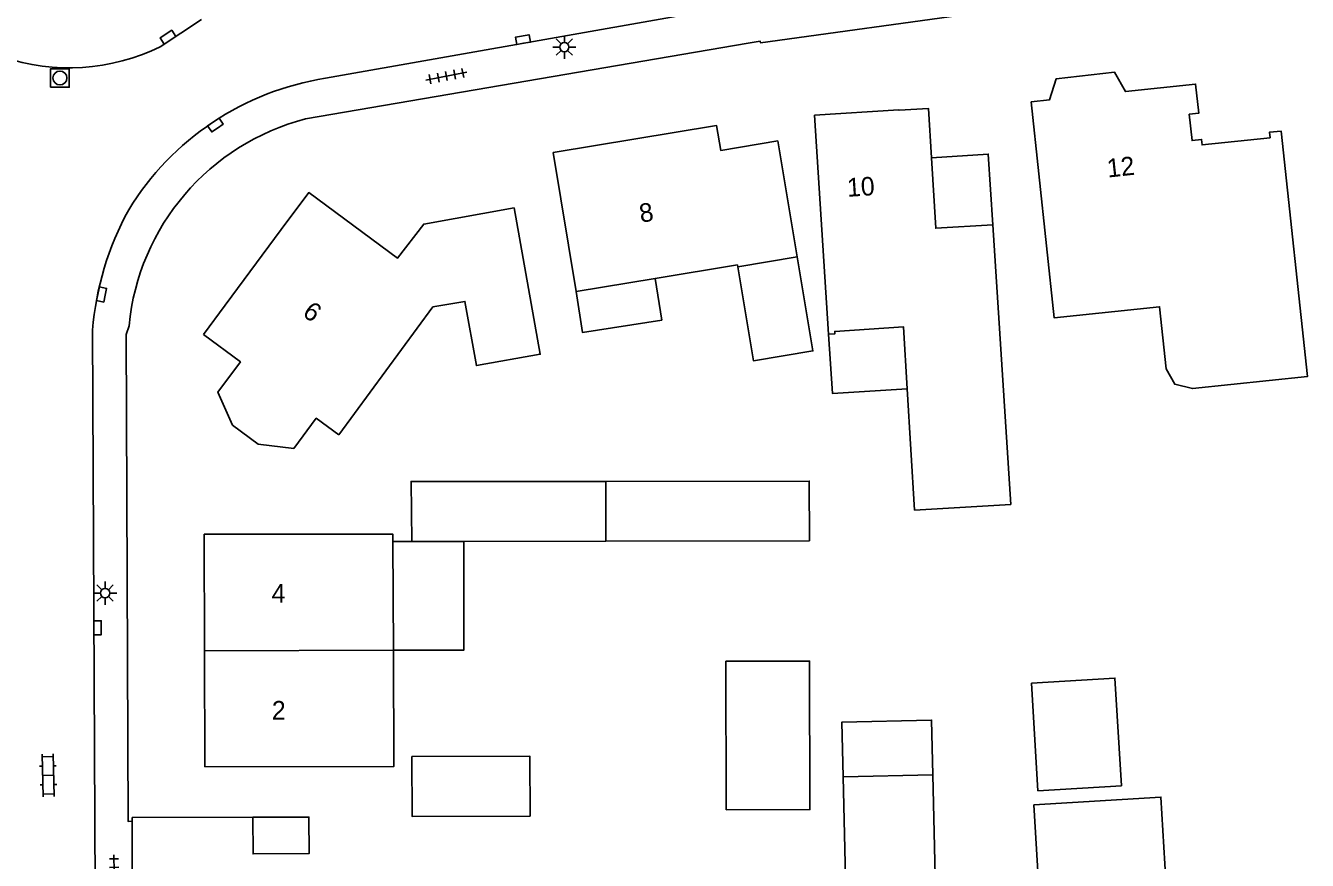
# Model space of a CAD drawing. Extents: x 137999 to 141000, y 397500 to 400501.
# Drawn here: x 138189.6 to 138258.6, y 400247 to 400291.9 of the extents above; entities that cross this region are included whole.
import ezdxf

# ---------------------------------------------------------------- set-up
doc = ezdxf.new("R2010")
doc.units = 0
for name, color, linetype in [('gg-afsc-muur', 7, 'Continuous'), ('gg-anno-huisnummerreeks BGT', 7, 'Continuous'), ('gg-bbg-bijgebouw', 7, 'Continuous'), ('gg-bbg-gedigitaliseerde bebouwing', 7, 'Continuous'), ('gg-bbg-gedigitaliseerde bijgebouw', 7, 'Continuous'), ('gg-bbg-hoofdgebouw', 7, 'Continuous'), ('gg-bbg-luifel en loopbrug', 7, 'Continuous'), ('gg-bbg-tussenscheiding', 7, 'Continuous'), ('gg-knt-verharding', 7, 'Continuous'), ('gt-symb-klinker verharding', 7, 'Continuous'), ('gt-symb-kolk', 7, 'Continuous'), ('gt-symb-lichtmast', 7, 'Continuous'), ('gt-symb-rioolschacht', 7, 'Continuous'), ('gt-symb-tegel verharding', 7, 'Continuous')]:
    doc.layers.add(name, color=color, linetype=linetype)

# ---------------------------------------------------------------- blocks, each defined once
blk = doc.blocks.new('gt0-TEG1')
at = {"layer": 'gt-symb-tegel verharding'}
for p, q in [((-1.125, 0), (1.125, 0)), ((-0.9, -0.25), (-0.9, 0.25)), ((-0.45, -0.25), (-0.45, 0.25)), ((0, -0.25), (0, 0.25)), ((0.45, -0.25), (0.45, 0.25)), ((0.9, -0.25), (0.9, 0.25))]:
    blk.add_line(p, q, dxfattribs=at)
blk = doc.blocks.new('gt0-LMAST')
at = {"layer": 'gt-symb-lichtmast'}
for p, q in [((-0.182, 0.173), (-0.447, 0.438)), ((-0.005, 0.246), (-0.005, 0.621)), ((0.172, 0.173), (0.437, 0.438)), ((-0.255, -0.004), (-0.63, -0.004)), ((-0.182, -0.181), (-0.447, -0.446)), ((-0.005, -0.254), (-0.005, -0.629)), ((0.437, -0.446), (0.172, -0.181)), ((0.245, -0.004), (0.62, -0.004))]:
    blk.add_line(p, q, dxfattribs=at)
blk.add_circle((-0.005, -0.004), 0.25, dxfattribs=at)
blk = doc.blocks.new('gt0-KOLK')
at = {"layer": 'gt-symb-kolk'}
blk.add_lwpolyline([(0, 0), (0.375, 0), (0.375, 0.4), (-0.375, 0.4), (-0.375, 0), (0, 0)], dxfattribs=at)
blk = doc.blocks.new('gt0-KL1')
at = {"layer": 'gt-symb-klinker verharding'}
for p, q in [((-1.15, 0.3), (1.15, 0.3)), ((-1, -0.3), (-1, 0.3)), ((-0.5, 0.3), (-0.5, 0.45)), ((0, -0.3), (0, 0.3)), ((0.5, 0.3), (0.5, 0.45)), ((1, -0.3), (1, 0.3)), ((-1.15, -0.3), (1.15, -0.3)), ((-0.5, -0.45), (-0.5, -0.3)), ((0.5, -0.45), (0.5, -0.3))]:
    blk.add_line(p, q, dxfattribs=at)
blk = doc.blocks.new('gt0-RS')
at = {"layer": 'gt-symb-rioolschacht'}
blk.add_lwpolyline([(-0.5, -0.5), (0.5, -0.5), (0.5, 0.5), (-0.5, 0.5)], close=True, dxfattribs=at)
blk.add_circle((0, 0), 0.375, dxfattribs=at)

msp = doc.modelspace()

# ---------------------------------------------------------------- linework, layer by layer
at = {"layer": 'gg-afsc-muur'}
for p, q in [((138195.348, 400249.31), (138201.84, 400249.32)), ((138195.348, 400249.111), (138195.348, 400249.31)), ((138195.352, 400240.77), (138195.348, 400249.111))]:
    msp.add_line(p, q, dxfattribs=at)
at = {"layer": 'gg-bbg-bijgebouw'}
msp.add_lwpolyline([(138201.84, 400249.32), (138201.85, 400247.35), (138204.87, 400247.37), (138204.86, 400249.33), (138201.84, 400249.32)], dxfattribs=at)
at = {"layer": 'gg-bbg-gedigitaliseerde bebouwing'}
for p, q in [((138230.1, 400285.73), (138231.137, 400279.496)), ((138219.236, 400277.63), (138218.01, 400285.11)), ((138231.137, 400279.496), (138227.938, 400278.945)), ((138223.489, 400278.327), (138219.236, 400277.63)), ((138209.382, 400264.158), (138209.405, 400258.31))]:
    msp.add_line(p, q, dxfattribs=at)
for points in [[(138206.463, 400269.905), (138211.531, 400276.803), (138213.255, 400277.088), (138213.873, 400273.633), (138217.308, 400274.247), (138215.9, 400282.12)], [(138227.938, 400278.945), (138227.92, 400279.053), (138223.489, 400278.327)], [(138199.23, 400264.56), (138209.38, 400264.56), (138209.382, 400264.158)], [(138209.405, 400258.31), (138209.43, 400252.06), (138199.26, 400252.04)]]:
    msp.add_lwpolyline(points, dxfattribs=at)
at = {"layer": 'gg-bbg-gedigitaliseerde bijgebouw'}
for p, q in [((138220.841, 400267.4), (138220.841, 400264.181)), ((138213.193, 400264.166), (138210.39, 400264.16)), ((138220.841, 400264.181), (138213.193, 400264.166))]:
    msp.add_line(p, q, dxfattribs=at)
for points in [[(138210.39, 400264.16), (138210.36, 400267.4), (138220.841, 400267.4)], [(138243.748, 400256.544), (138248.24, 400256.812), (138248.586, 400251.023), (138244.094, 400250.754), (138243.748, 400256.544)], [(138233.607, 400251.491), (138233.536, 400254.437), (138238.368, 400254.553), (138238.439, 400251.607)], [(138216.76, 400249.39), (138216.74, 400252.62), (138210.4, 400252.59), (138210.42, 400249.36), (138216.76, 400249.39)], [(138238.439, 400251.607), (138238.626, 400243.843), (138233.794, 400243.727), (138233.607, 400251.491)], [(138243.876, 400250), (138250.715, 400250.409), (138251.733, 400233.367), (138244.894, 400232.959), (138243.876, 400250)]]:
    msp.add_lwpolyline(points, dxfattribs=at)
at = {"layer": 'gg-bbg-hoofdgebouw'}
for p, q in [((138232.83, 400275.323), (138232.071, 400287.116)), ((138200.345, 400276.879), (138203.372, 400280.959)), ((138199.18, 400275.31), (138200.345, 400276.879)), ((138199.245, 400258.288), (138199.23, 400264.56)), ((138199.26, 400252.04), (138199.245, 400258.288))]:
    msp.add_line(p, q, dxfattribs=at)
for points in [[(138243.732, 400287.838), (138244.717, 400287.942), (138245.076, 400289.078), (138248.221, 400289.428), (138248.806, 400288.388), (138252.58, 400288.788), (138252.757, 400287.223), (138252.235, 400287.168), (138252.392, 400285.749), (138252.898, 400285.809), (138252.933, 400285.512), (138256.59, 400285.897), (138256.56, 400286.205), (138257.18, 400286.262), (138258.595, 400273.04), (138252.408, 400272.399), (138251.459, 400272.627), (138251.001, 400273.458), (138250.641, 400276.804), (138244.97, 400276.206), (138243.732, 400287.838)], [(138232.071, 400287.116), (138236.615, 400287.402), (138236.624, 400287.38), (138238.205, 400287.472), (138238.367, 400284.825)], [(138218.01, 400285.11), (138226.8, 400286.55), (138227.02, 400285.22), (138230.1, 400285.73)], [(138238.367, 400284.825), (138238.599, 400281.032), (138241.666, 400281.219)], [(138203.372, 400280.959), (138204.85, 400282.95), (138209.63, 400279.42), (138211.04, 400281.25), (138215.9, 400282.12)], [(138241.666, 400281.219), (138242.628, 400266.165), (138237.46, 400265.855), (138237.065, 400272.393)], [(138237.065, 400272.393), (138236.864, 400275.716), (138233.163, 400275.475), (138233.166, 400275.347), (138232.83, 400275.323)], [(138199.18, 400275.31), (138201.171, 400273.832), (138199.962, 400272.202), (138200.739, 400270.43), (138202.128, 400269.399), (138204.041, 400269.174), (138205.251, 400270.805), (138206.463, 400269.905)]]:
    msp.add_lwpolyline(points, dxfattribs=at)
at = {"layer": 'gg-bbg-luifel en loopbrug'}
msp.add_line((138210.39, 400264.16), (138209.382, 400264.158), dxfattribs=at)
for points in [[(138241.666, 400281.219), (138241.421, 400285.022), (138238.367, 400284.825)], [(138227.938, 400278.945), (138228.778, 400273.896), (138231.98, 400274.428), (138231.137, 400279.496)], [(138223.489, 400278.327), (138223.844, 400276.083), (138219.587, 400275.41), (138219.236, 400277.63)], [(138232.83, 400275.323), (138233.035, 400272.134), (138237.065, 400272.393)], [(138220.841, 400267.4), (138231.786, 400267.423), (138231.793, 400264.203), (138220.841, 400264.181)], [(138209.405, 400258.31), (138213.205, 400258.318), (138213.193, 400264.166)], [(138227.32, 400249.723), (138231.82, 400249.733), (138231.804, 400257.733), (138227.304, 400257.723), (138227.32, 400249.723)]]:
    msp.add_lwpolyline(points, dxfattribs=at)
at = {"layer": 'gg-bbg-tussenscheiding'}
for p, q in [((138199.245, 400258.288), (138209.405, 400258.31)), ((138233.607, 400251.491), (138238.439, 400251.607))]:
    msp.add_line(p, q, dxfattribs=at)
at = {"layer": 'gg-knt-verharding'}
for p, q in [((138205.756, 400289.099), (138240.822, 400295.306)), ((138196.858, 400290.799), (138199.07, 400292.27)), ((138204.68, 400286.91), (138228.507, 400290.987)), ((138193.49, 400215.078), (138193.21, 400275.54))]:
    msp.add_line(p, q, dxfattribs=at)
for points in [[(138228.507, 400290.987), (138229.147, 400291.097), (138229.162, 400291.012), (138240.876, 400292.632), (138241.283, 400292.704)], [(138195.18, 400275.783), (138195.02, 400275.31), (138195.14, 400249.09), (138195.348, 400249.111)]]:
    msp.add_lwpolyline(points, dxfattribs=at)
for centre, radius, start, end in [((138191.95, 400300.793), 11.134, 251.24528, 296.15614), ((138208.095, 400274.13), 15.15, 98.87932, 148.62052), ((138207.856, 400274.58), 12.733, 104.44226, 174.57773), ((138209.446, 400274.186), 16.292, 151.265, 175.23432)]:
    msp.add_arc(centre, radius, start, end, dxfattribs=at)

# ---------------------------------------------------------------- block references
at = {"layer": 'gt-symb-klinker verharding', "rotation": 91.4893547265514}
msp.add_blockref('gt0-KL1', (138190.825, 400251.578), dxfattribs=at)
at = {"layer": 'gt-symb-kolk'}
for p, rotation in [((138197.383, 400291.146), 33.626529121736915), ((138216.411, 400290.984), 10.017934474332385), ((138199.941, 400286.421), 33.992039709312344), ((138193.895, 400277.42), 77.99329169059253), ((138193.284, 400259.522), -89.71352348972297)]:
    msp.add_blockref('gt0-KOLK', p, dxfattribs=dict(at, rotation=rotation))
at = {"layer": 'gt-symb-lichtmast'}
for p in [(138218.611, 400290.784), (138193.895, 400261.394)]:
    msp.add_blockref('gt0-LMAST', p, dxfattribs=at)
at = {"layer": 'gt-symb-rioolschacht'}
msp.add_blockref('gt0-RS', (138191.46, 400289.116), dxfattribs=at)
at = {"layer": 'gt-symb-tegel verharding'}
for p, rotation in [((138212.26, 400289.218), -169.21838326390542), ((138194.381, 400246.181), 90.80208851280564)]:
    msp.add_blockref('gt0-TEG1', p, dxfattribs=dict(at, rotation=rotation))

# ---------------------------------------------------------------- texts
at = {"layer": 'gg-anno-huisnummerreeks BGT'}
for s, rotation, p in [('12', 6.1, (138247.863, 400283.756)), ('10', 3.6, (138233.85, 400282.719)), ('8', 9.3, (138222.727, 400281.323)), ('6', 323.4, (138204.457, 400276.362)), ('4', 0.1, (138202.851, 400260.874)), ('2', 0.1, (138202.866, 400254.582))]:
    msp.add_text(s, height=1, rotation=rotation, dxfattribs=at).set_placement(p)

doc.saveas('drawing.dxf')
